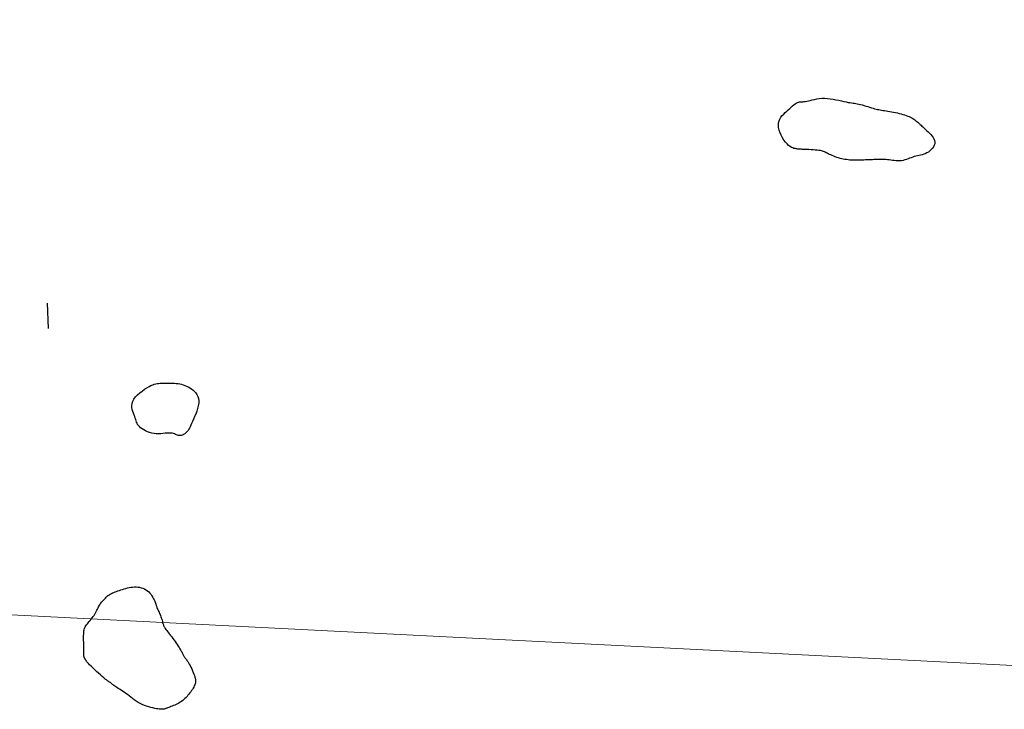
# Model space of a CAD drawing. Header units: millimetres. Extents: x 32690613 to 32693367, y 5343692 to 5344708.
# Tile 454 of 656: x 32692885 to 32692924, y 5344054 to 5344081. Entities that reach past the tile are written whole.
import ezdxf

# ---------------------------------------------------------------- set-up
doc = ezdxf.new("R2010")
doc.units = ezdxf.units.MM
doc.header["$LTSCALE"] = 20
doc.layers.get('0').update_dxf_attribs({"lineweight": 18})
doc.layers.get('Defpoints').update_dxf_attribs({"color": 11, "lineweight": 18})
doc.layers.add('02-DGM_HL_492.50', color=92, linetype='Continuous')

# ---------------------------------------------------------------- blocks, each defined once
blk = doc.blocks.new('A$C78070446')
blk.add_line((4469470.041, 5342631.206), (4470219.624, 5342563.955))

msp = doc.modelspace()

# ---------------------------------------------------------------- linework, layer by layer
at = {"layer": '02-DGM_HL_492.50', "elevation": 492.5, "flags": 128}
for points in [[(32692918.498, 5344075.666), (32692918.448, 5344075.664), (32692918.398, 5344075.662), (32692918.347, 5344075.66), (32692918.294, 5344075.658), (32692918.24, 5344075.656), (32692918.184, 5344075.654), (32692918.126, 5344075.651), (32692918.065, 5344075.649), (32692918.001, 5344075.646), (32692917.935, 5344075.644), (32692917.866, 5344075.642), (32692917.797, 5344075.64), (32692917.726, 5344075.64), (32692917.655, 5344075.64), (32692917.585, 5344075.641), (32692917.515, 5344075.644), (32692917.447, 5344075.648), (32692917.38, 5344075.655), (32692917.314, 5344075.662), (32692917.249, 5344075.672), (32692917.185, 5344075.684), (32692917.121, 5344075.698), (32692917.058, 5344075.714), (32692916.995, 5344075.732), (32692916.931, 5344075.753), (32692916.869, 5344075.775), (32692916.807, 5344075.798), (32692916.748, 5344075.823), (32692916.692, 5344075.847), (32692916.639, 5344075.871), (32692916.59, 5344075.894), (32692916.547, 5344075.916), (32692916.508, 5344075.936), (32692916.473, 5344075.954), (32692916.44, 5344075.97), (32692916.405, 5344075.984), (32692916.369, 5344075.997), (32692916.327, 5344076.008), (32692916.278, 5344076.018), (32692916.221, 5344076.027), (32692916.153, 5344076.035), (32692916.076, 5344076.042), (32692915.995, 5344076.048), (32692915.911, 5344076.053), (32692915.828, 5344076.058), (32692915.749, 5344076.061), (32692915.676, 5344076.065), (32692915.612, 5344076.067), (32692915.56, 5344076.07), (32692915.518, 5344076.072), (32692915.484, 5344076.074), (32692915.455, 5344076.076), (32692915.43, 5344076.078), (32692915.406, 5344076.08), (32692915.381, 5344076.083), (32692915.352, 5344076.086), (32692915.318, 5344076.09), (32692915.278, 5344076.097), (32692915.234, 5344076.108), (32692915.186, 5344076.124), (32692915.133, 5344076.148), (32692915.078, 5344076.182), (32692915.02, 5344076.226), (32692914.96, 5344076.284), (32692914.899, 5344076.355), (32692914.838, 5344076.438), (32692914.781, 5344076.53), (32692914.728, 5344076.628), (32692914.683, 5344076.729), (32692914.648, 5344076.831), (32692914.624, 5344076.931), (32692914.615, 5344077.025), (32692914.622, 5344077.113), (32692914.643, 5344077.194), (32692914.676, 5344077.268), (32692914.719, 5344077.338), (32692914.77, 5344077.403), (32692914.826, 5344077.464), (32692914.886, 5344077.522), (32692914.947, 5344077.579), (32692915.006, 5344077.634), (32692915.065, 5344077.688), (32692915.121, 5344077.738), (32692915.176, 5344077.785), (32692915.229, 5344077.828), (32692915.28, 5344077.865), (32692915.327, 5344077.895), (32692915.373, 5344077.919), (32692915.415, 5344077.935), (32692915.456, 5344077.945), (32692915.496, 5344077.95), (32692915.538, 5344077.952), (32692915.581, 5344077.954), (32692915.629, 5344077.956), (32692915.681, 5344077.961), (32692915.74, 5344077.969), (32692915.805, 5344077.983), (32692915.878, 5344078.001), (32692915.958, 5344078.022), (32692916.044, 5344078.042), (32692916.136, 5344078.061), (32692916.234, 5344078.077), (32692916.336, 5344078.087), (32692916.444, 5344078.09), (32692916.555, 5344078.085), (32692916.669, 5344078.073), (32692916.783, 5344078.055), (32692916.896, 5344078.033), (32692917.006, 5344078.009), (32692917.11, 5344077.985), (32692917.208, 5344077.963), (32692917.297, 5344077.943), (32692917.376, 5344077.928), (32692917.447, 5344077.916), (32692917.511, 5344077.907), (32692917.57, 5344077.899), (32692917.627, 5344077.892), (32692917.683, 5344077.884), (32692917.74, 5344077.875), (32692917.801, 5344077.862), (32692917.866, 5344077.846), (32692917.936, 5344077.827), (32692918.008, 5344077.806), (32692918.082, 5344077.783), (32692918.156, 5344077.76), (32692918.228, 5344077.737), (32692918.298, 5344077.715), (32692918.363, 5344077.695), (32692918.424, 5344077.678), (32692918.481, 5344077.664), (32692918.535, 5344077.651), (32692918.588, 5344077.64), (32692918.641, 5344077.63), (32692918.695, 5344077.621), (32692918.751, 5344077.611), (32692918.812, 5344077.602), (32692918.877, 5344077.591), (32692918.947, 5344077.58), (32692919.02, 5344077.568), (32692919.095, 5344077.554), (32692919.172, 5344077.54), (32692919.249, 5344077.525), (32692919.325, 5344077.509), (32692919.4, 5344077.491), (32692919.472, 5344077.473), (32692919.542, 5344077.453), (32692919.609, 5344077.432), (32692919.672, 5344077.411), (32692919.733, 5344077.388), (32692919.79, 5344077.364), (32692919.844, 5344077.339), (32692919.893, 5344077.313), (32692919.939, 5344077.286), (32692919.982, 5344077.259), (32692920.022, 5344077.231), (32692920.059, 5344077.202), (32692920.095, 5344077.173), (32692920.129, 5344077.143), (32692920.162, 5344077.113), (32692920.194, 5344077.083), (32692920.227, 5344077.053), (32692920.26, 5344077.022), (32692920.294, 5344076.991), (32692920.329, 5344076.958), (32692920.367, 5344076.923), (32692920.407, 5344076.886), (32692920.45, 5344076.846), (32692920.497, 5344076.803), (32692920.547, 5344076.756), (32692920.599, 5344076.706), (32692920.65, 5344076.653), (32692920.698, 5344076.597), (32692920.74, 5344076.539), (32692920.774, 5344076.48), (32692920.797, 5344076.419), (32692920.806, 5344076.356), (32692920.801, 5344076.294), (32692920.783, 5344076.232), (32692920.752, 5344076.171), (32692920.712, 5344076.113), (32692920.663, 5344076.058), (32692920.609, 5344076.009), (32692920.55, 5344075.964), (32692920.49, 5344075.927), (32692920.428, 5344075.897), (32692920.367, 5344075.873), (32692920.305, 5344075.855), (32692920.243, 5344075.839), (32692920.181, 5344075.826), (32692920.119, 5344075.813), (32692920.057, 5344075.799), (32692919.995, 5344075.783), (32692919.933, 5344075.763), (32692919.871, 5344075.74), (32692919.809, 5344075.717), (32692919.746, 5344075.693), (32692919.682, 5344075.67), (32692919.618, 5344075.649), (32692919.552, 5344075.633), (32692919.484, 5344075.621), (32692919.415, 5344075.615), (32692919.344, 5344075.614), (32692919.273, 5344075.617), (32692919.203, 5344075.623), (32692919.132, 5344075.632), (32692919.063, 5344075.641), (32692918.997, 5344075.65), (32692918.932, 5344075.658), (32692918.871, 5344075.664), (32692918.813, 5344075.668), (32692918.756, 5344075.67), (32692918.702, 5344075.671), (32692918.65, 5344075.67), (32692918.599, 5344075.669), (32692918.548, 5344075.668)], [(32692889.151, 5344065.501), (32692889.125, 5344065.565), (32692889.098, 5344065.634), (32692889.071, 5344065.706), (32692889.049, 5344065.782), (32692889.035, 5344065.861), (32692889.032, 5344065.942), (32692889.043, 5344066.025), (32692889.071, 5344066.11), (32692889.119, 5344066.195), (32692889.184, 5344066.279), (32692889.263, 5344066.361), (32692889.35, 5344066.44), (32692889.443, 5344066.514), (32692889.537, 5344066.581), (32692889.63, 5344066.641), (32692889.716, 5344066.691), (32692889.793, 5344066.73), (32692889.861, 5344066.761), (32692889.924, 5344066.783), (32692889.982, 5344066.799), (32692890.038, 5344066.809), (32692890.094, 5344066.815), (32692890.151, 5344066.819), (32692890.211, 5344066.821), (32692890.276, 5344066.824), (32692890.345, 5344066.826), (32692890.417, 5344066.828), (32692890.492, 5344066.829), (32692890.568, 5344066.829), (32692890.645, 5344066.827), (32692890.721, 5344066.823), (32692890.795, 5344066.816), (32692890.867, 5344066.807), (32692890.937, 5344066.795), (32692891.005, 5344066.78), (32692891.072, 5344066.761), (32692891.137, 5344066.738), (32692891.202, 5344066.711), (32692891.266, 5344066.679), (32692891.33, 5344066.643), (32692891.394, 5344066.601), (32692891.456, 5344066.553), (32692891.514, 5344066.5), (32692891.567, 5344066.44), (32692891.612, 5344066.373), (32692891.648, 5344066.299), (32692891.673, 5344066.218), (32692891.684, 5344066.128), (32692891.68, 5344066.031), (32692891.664, 5344065.927), (32692891.637, 5344065.82), (32692891.603, 5344065.712), (32692891.563, 5344065.604), (32692891.52, 5344065.5), (32692891.478, 5344065.402), (32692891.437, 5344065.313), (32692891.401, 5344065.233), (32692891.369, 5344065.163), (32692891.34, 5344065.101), (32692891.312, 5344065.047), (32692891.286, 5344065), (32692891.26, 5344064.958), (32692891.233, 5344064.92), (32692891.204, 5344064.886), (32692891.173, 5344064.855), (32692891.139, 5344064.827), (32692891.104, 5344064.803), (32692891.067, 5344064.782), (32692891.03, 5344064.766), (32692890.992, 5344064.755), (32692890.954, 5344064.75), (32692890.917, 5344064.75), (32692890.881, 5344064.757), (32692890.845, 5344064.769), (32692890.807, 5344064.784), (32692890.768, 5344064.8), (32692890.725, 5344064.817), (32692890.678, 5344064.832), (32692890.625, 5344064.844), (32692890.566, 5344064.85), (32692890.5, 5344064.851), (32692890.427, 5344064.847), (32692890.349, 5344064.841), (32692890.266, 5344064.833), (32692890.18, 5344064.827), (32692890.092, 5344064.824), (32692890.003, 5344064.825), (32692889.913, 5344064.833), (32692889.825, 5344064.849), (32692889.739, 5344064.873), (32692889.656, 5344064.903), (32692889.577, 5344064.939), (32692889.505, 5344064.978), (32692889.439, 5344065.02), (32692889.381, 5344065.064), (32692889.333, 5344065.108), (32692889.294, 5344065.152), (32692889.264, 5344065.196), (32692889.241, 5344065.241), (32692889.221, 5344065.287), (32692889.205, 5344065.336), (32692889.189, 5344065.387), (32692889.171, 5344065.442)], [(32692890.706, 5344056.666), (32692890.75, 5344056.606), (32692890.793, 5344056.545), (32692890.833, 5344056.487), (32692890.871, 5344056.429), (32692890.906, 5344056.375), (32692890.938, 5344056.324), (32692890.967, 5344056.276), (32692890.992, 5344056.233), (32692891.012, 5344056.194), (32692891.029, 5344056.16), (32692891.043, 5344056.13), (32692891.055, 5344056.103), (32692891.066, 5344056.079), (32692891.077, 5344056.056), (32692891.088, 5344056.035), (32692891.1, 5344056.014), (32692891.115, 5344055.994), (32692891.131, 5344055.973), (32692891.15, 5344055.949), (32692891.17, 5344055.923), (32692891.193, 5344055.893), (32692891.218, 5344055.859), (32692891.245, 5344055.818), (32692891.274, 5344055.771), (32692891.305, 5344055.717), (32692891.338, 5344055.656), (32692891.371, 5344055.591), (32692891.403, 5344055.523), (32692891.435, 5344055.455), (32692891.464, 5344055.387), (32692891.49, 5344055.322), (32692891.512, 5344055.26), (32692891.53, 5344055.204), (32692891.543, 5344055.153), (32692891.552, 5344055.106), (32692891.556, 5344055.061), (32692891.555, 5344055.019), (32692891.55, 5344054.978), (32692891.541, 5344054.937), (32692891.527, 5344054.895), (32692891.508, 5344054.852), (32692891.486, 5344054.808), (32692891.46, 5344054.762), (32692891.431, 5344054.716), (32692891.4, 5344054.669), (32692891.367, 5344054.622), (32692891.331, 5344054.575), (32692891.295, 5344054.529), (32692891.257, 5344054.483), (32692891.219, 5344054.438), (32692891.179, 5344054.395), (32692891.138, 5344054.353), (32692891.095, 5344054.312), (32692891.05, 5344054.274), (32692891.002, 5344054.238), (32692890.952, 5344054.204), (32692890.899, 5344054.173), (32692890.844, 5344054.144), (32692890.789, 5344054.118), (32692890.733, 5344054.094), (32692890.679, 5344054.072), (32692890.628, 5344054.052), (32692890.58, 5344054.034), (32692890.536, 5344054.018), (32692890.497, 5344054.003), (32692890.464, 5344053.99), (32692890.434, 5344053.978), (32692890.407, 5344053.968), (32692890.382, 5344053.959), (32692890.359, 5344053.951), (32692890.337, 5344053.944), (32692890.314, 5344053.938), (32692890.29, 5344053.933), (32692890.264, 5344053.93), (32692890.234, 5344053.928), (32692890.201, 5344053.928), (32692890.163, 5344053.93), (32692890.119, 5344053.935), (32692890.068, 5344053.942), (32692890.01, 5344053.952), (32692889.942, 5344053.965), (32692889.868, 5344053.981), (32692889.788, 5344054.001), (32692889.704, 5344054.024), (32692889.618, 5344054.052), (32692889.531, 5344054.083), (32692889.445, 5344054.118), (32692889.362, 5344054.158), (32692889.283, 5344054.202), (32692889.207, 5344054.25), (32692889.134, 5344054.3), (32692889.064, 5344054.352), (32692888.996, 5344054.405), (32692888.929, 5344054.457), (32692888.864, 5344054.508), (32692888.8, 5344054.557), (32692888.736, 5344054.603), (32692888.672, 5344054.646), (32692888.611, 5344054.686), (32692888.552, 5344054.723), (32692888.496, 5344054.757), (32692888.445, 5344054.789), (32692888.399, 5344054.817), (32692888.359, 5344054.844), (32692888.325, 5344054.868), (32692888.297, 5344054.889), (32692888.273, 5344054.908), (32692888.253, 5344054.926), (32692888.236, 5344054.942), (32692888.22, 5344054.957), (32692888.205, 5344054.97), (32692888.19, 5344054.982), (32692888.173, 5344054.994), (32692888.153, 5344055.006), (32692888.13, 5344055.02), (32692888.103, 5344055.038), (32692888.07, 5344055.06), (32692888.031, 5344055.089), (32692887.984, 5344055.124), (32692887.929, 5344055.169), (32692887.865, 5344055.223), (32692887.794, 5344055.285), (32692887.719, 5344055.352), (32692887.642, 5344055.423), (32692887.566, 5344055.494), (32692887.493, 5344055.564), (32692887.426, 5344055.629), (32692887.367, 5344055.689), (32692887.318, 5344055.74), (32692887.279, 5344055.784), (32692887.248, 5344055.821), (32692887.224, 5344055.852), (32692887.207, 5344055.878), (32692887.193, 5344055.9), (32692887.183, 5344055.919), (32692887.175, 5344055.935), (32692887.168, 5344055.95), (32692887.161, 5344055.963), (32692887.156, 5344055.975), (32692887.151, 5344055.987), (32692887.147, 5344055.998), (32692887.143, 5344056.008), (32692887.141, 5344056.018), (32692887.139, 5344056.029), (32692887.138, 5344056.04), (32692887.138, 5344056.052), (32692887.138, 5344056.068), (32692887.138, 5344056.089), (32692887.139, 5344056.117), (32692887.139, 5344056.152), (32692887.139, 5344056.198), (32692887.138, 5344056.254), (32692887.136, 5344056.322), (32692887.134, 5344056.4), (32692887.132, 5344056.485), (32692887.13, 5344056.574), (32692887.129, 5344056.664), (32692887.128, 5344056.752), (32692887.129, 5344056.834), (32692887.131, 5344056.909), (32692887.135, 5344056.973), (32692887.141, 5344057.028), (32692887.15, 5344057.076), (32692887.161, 5344057.118), (32692887.176, 5344057.156), (32692887.195, 5344057.192), (32692887.217, 5344057.228), (32692887.244, 5344057.265), (32692887.276, 5344057.305), (32692887.311, 5344057.348), (32692887.348, 5344057.394), (32692887.388, 5344057.441), (32692887.428, 5344057.491), (32692887.467, 5344057.541), (32692887.505, 5344057.592), (32692887.54, 5344057.643), (32692887.572, 5344057.695), (32692887.601, 5344057.745), (32692887.628, 5344057.795), (32692887.652, 5344057.844), (32692887.676, 5344057.891), (32692887.698, 5344057.937), (32692887.72, 5344057.98), (32692887.742, 5344058.021), (32692887.765, 5344058.059), (32692887.789, 5344058.094), (32692887.813, 5344058.127), (32692887.838, 5344058.159), (32692887.863, 5344058.189), (32692887.888, 5344058.218), (32692887.914, 5344058.246), (32692887.94, 5344058.274), (32692887.966, 5344058.302), (32692887.992, 5344058.329), (32692888.019, 5344058.357), (32692888.047, 5344058.383), (32692888.078, 5344058.41), (32692888.11, 5344058.435), (32692888.146, 5344058.46), (32692888.184, 5344058.483), (32692888.226, 5344058.506), (32692888.272, 5344058.527), (32692888.321, 5344058.547), (32692888.372, 5344058.567), (32692888.426, 5344058.587), (32692888.483, 5344058.607), (32692888.542, 5344058.626), (32692888.603, 5344058.646), (32692888.666, 5344058.667), (32692888.73, 5344058.687), (32692888.795, 5344058.707), (32692888.862, 5344058.725), (32692888.929, 5344058.741), (32692888.997, 5344058.754), (32692889.066, 5344058.763), (32692889.136, 5344058.768), (32692889.205, 5344058.768), (32692889.274, 5344058.763), (32692889.342, 5344058.753), (32692889.409, 5344058.737), (32692889.474, 5344058.716), (32692889.536, 5344058.689), (32692889.595, 5344058.655), (32692889.651, 5344058.616), (32692889.703, 5344058.57), (32692889.751, 5344058.52), (32692889.794, 5344058.467), (32692889.833, 5344058.411), (32692889.868, 5344058.355), (32692889.898, 5344058.301), (32692889.924, 5344058.25), (32692889.945, 5344058.203), (32692889.962, 5344058.161), (32692889.976, 5344058.124), (32692889.986, 5344058.091), (32692889.995, 5344058.061), (32692890.003, 5344058.032), (32692890.01, 5344058.004), (32692890.019, 5344057.976), (32692890.029, 5344057.946), (32692890.042, 5344057.914), (32692890.058, 5344057.88), (32692890.074, 5344057.843), (32692890.093, 5344057.805), (32692890.111, 5344057.764), (32692890.131, 5344057.722), (32692890.15, 5344057.678), (32692890.168, 5344057.633), (32692890.185, 5344057.587), (32692890.202, 5344057.54), (32692890.217, 5344057.494), (32692890.231, 5344057.449), (32692890.244, 5344057.405), (32692890.255, 5344057.365), (32692890.266, 5344057.327), (32692890.275, 5344057.294), (32692890.284, 5344057.265), (32692890.292, 5344057.24), (32692890.301, 5344057.217), (32692890.312, 5344057.195), (32692890.324, 5344057.172), (32692890.34, 5344057.147), (32692890.36, 5344057.119), (32692890.384, 5344057.086), (32692890.414, 5344057.047), (32692890.448, 5344057.003), (32692890.486, 5344056.954), (32692890.528, 5344056.901), (32692890.571, 5344056.845), (32692890.616, 5344056.787), (32692890.661, 5344056.727)]]:
    msp.add_lwpolyline(points, close=True, dxfattribs=at)
msp.add_lwpolyline([(32692885.734, 5344068.982), (32692885.695, 5344069.981)], dxfattribs=at)

# ---------------------------------------------------------------- block references
at = {"layer": 'Defpoints', "rotation": 2.237485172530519}
msp.add_blockref('A$C78070446', (28434719.524, -168960.664), dxfattribs=at)

doc.saveas('drawing.dxf')
